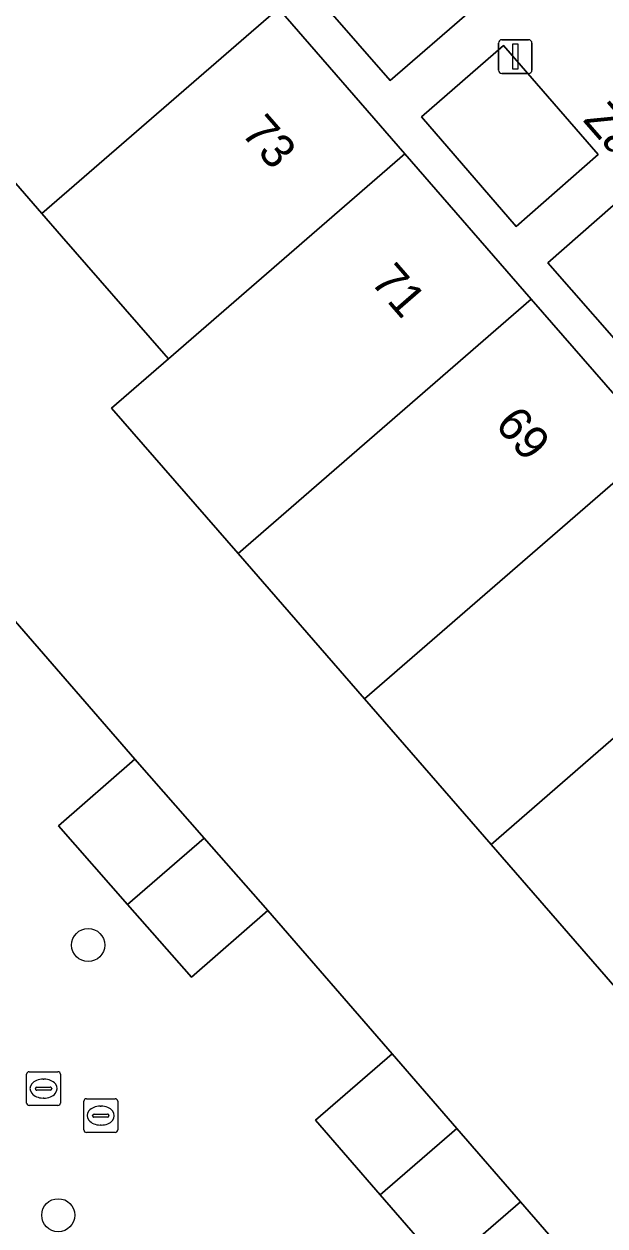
# Model space of a CAD drawing. Extents: x 155887 to 156869, y 383880 to 384678.
# Drawn here: x 156557.53 to 156574.7, y 384375.74 to 384411.31 of the extents above; entities that cross this region are included whole.
import ezdxf

# ---------------------------------------------------------------- set-up
doc = ezdxf.new("R2010")
doc.units = 0
for name, color, linetype in [('IMGEO_Boom', 7, 'Continuous'), ('IMGEO_Erf', 7, 'Continuous'), ('IMGEO_Groenvoorziening', 7, 'Continuous'), ('IMGEO_Kolk', 7, 'Continuous'), ('IMGEO_Lichtmast', 7, 'Continuous'), ('IMGEO_Openbare_ruimte_label', 7, 'Continuous'), ('IMGEO_Pand', 7, 'Continuous'), ('IMGEO_Pand_nummerreeks', 7, 'Continuous'), ('IMGEO_Rijbaan_lokaal_open', 7, 'Continuous'), ('IMGEO_Rioolput', 7, 'Continuous'), ('IMGEO_Voetpad_open', 7, 'Continuous')]:
    doc.layers.add(name, color=color, linetype=linetype)

msp = doc.modelspace()

# ---------------------------------------------------------------- linework, layer by layer
at = {"layer": 'IMGEO_Boom'}
for centre in [(156559.428, 384384.057), (156558.543, 384376.063)]:
    msp.add_circle(centre, 0.489, dxfattribs=at)
at = {"layer": 'IMGEO_Erf'}
for points in [[(156582.665, 384373.991), (156579.058, 384378.143), (156578.8, 384378.44), (156580.478, 384379.897), (156580.375, 384380.015), (156577.612, 384383.198), (156576.835, 384384.093), (156576.744, 384384.198), (156575.065, 384382.741), (156571.336, 384387.034), (156567.597, 384391.338), (156563.861, 384395.639), (156560.121, 384399.944), (156561.798, 384401.4), (156561.663, 384401.555), (156558.639, 384405.036), (156558.062, 384405.7), (156554.403, 384409.912)], [(156557.272, 384393.64), (156560.807, 384389.561), (156562.859, 384387.221), (156564.734, 384385.083), (156568.413, 384380.837), (156570.328, 384378.628), (156572.208, 384376.459), (156575.879, 384372.219)]]:
    msp.add_lwpolyline(points, dxfattribs=at)
at = {"layer": 'IMGEO_Groenvoorziening'}
for points in [[(156567.984, 384414.956), (156565.552, 384412.851), (156568.349, 384409.635), (156570.77, 384411.727)], [(156571.7, 384410.671), (156569.279, 384408.561), (156572.075, 384405.315), (156574.498, 384407.447)], [(156575.426, 384406.365), (156573.016, 384404.245), (156575.747, 384401.129), (156578.138, 384403.24)]]:
    msp.add_lwpolyline(points, close=True, dxfattribs=at)
at = {"layer": 'IMGEO_Kolk'}
for p, q in [((156559.299, 384378.584), (156559.299, 384379.436)), ((156559.374, 384379.51), (156560.226, 384379.51)), ((156559.787, 384379.29), (156559.812, 384379.29)), ((156560.3, 384379.436), (156560.3, 384378.584)), ((156559.558, 384379.004), (156559.558, 384379.016)), ((156559.996, 384378.967), (156559.598, 384378.967)), ((156559.601, 384379.053), (156559.999, 384379.053)), ((156560.042, 384379.016), (156560.042, 384379.004)), ((156560.226, 384378.51), (156559.374, 384378.51)), ((156559.81, 384378.73), (156559.785, 384378.73))]:
    msp.add_line(p, q, dxfattribs=at)
for points in [[(156559.299, 384378.584), (156559.299, 384379.436)], [(156559.374, 384379.51), (156560.226, 384379.51)], [(156560.3, 384379.436), (156560.3, 384378.584)], [(156560.226, 384378.51), (156559.374, 384378.51)]]:
    msp.add_lwpolyline(points, dxfattribs=at)
for centre, radius, start, end in [((156559.376, 384379.434), 0.0765, 91.552, 178.448), ((156559.376, 384379.434), 0.0765, 91.552, 178.448), ((156560.224, 384379.434), 0.0765, 1.552, 88.448), ((156560.224, 384379.434), 0.0765, 1.552, 88.448), ((156559.598, 384379.013), 0.0403, 85.8775, 175.7526), ((156559.595, 384379.003), 0.0366, 178.938, 274.7102), ((156559.999, 384379.01), 0.043, 264.8664, 352.4533), ((156560.003, 384379.015), 0.0386, 1.7309, 96.639), ((156559.376, 384378.586), 0.0765, 181.552, 268.448), ((156559.376, 384378.586), 0.0765, 181.552, 268.448), ((156560.224, 384378.586), 0.0765, 271.552, 358.448), ((156560.224, 384378.586), 0.0765, 271.552, 358.448)]:
    msp.add_arc(centre, radius, start, end, dxfattribs=at)
for centre, major_axis, ratio, start_param, end_param in [((156559.786, 384379.01), (-0.387, 0.002), 0.722429, 4.712389, 7.853982), ((156559.811, 384379.01), (-0.39, 0.002), 0.717154, 1.570796, 4.712389)]:
    msp.add_ellipse(centre, major_axis=major_axis, ratio=ratio, start_param=start_param, end_param=end_param, dxfattribs=at)
at = {"layer": 'IMGEO_Lichtmast'}
for p, q in [((156571.655, 384410.845), (156572.445, 384410.845)), ((156572.445, 384410.845), (156571.655, 384410.845)), ((156571.555, 384409.945), (156571.555, 384410.745)), ((156571.555, 384410.745), (156571.555, 384409.945)), ((156572.545, 384410.745), (156572.545, 384409.945)), ((156572.545, 384409.945), (156572.545, 384410.745)), ((156572.445, 384409.845), (156571.655, 384409.845)), ((156571.655, 384409.845), (156572.445, 384409.845))]:
    msp.add_line(p, q, dxfattribs=at)
msp.add_lwpolyline([(156571.975, 384410.72), (156572.125, 384410.72), (156572.125, 384409.97), (156571.975, 384409.97), (156571.975, 384410.72)], dxfattribs=at)
for centre, start, end in [((156571.655, 384410.745), 90, 180), ((156571.655, 384410.745), 90, 180), ((156572.445, 384410.745), 0, 90), ((156572.445, 384410.745), 360, 90), ((156571.655, 384409.945), 180, 270), ((156571.655, 384409.945), 180, 270), ((156572.445, 384409.945), 270, 0), ((156572.445, 384409.945), 270, 0)]:
    msp.add_arc(centre, 0.1, start, end, dxfattribs=at)
at = {"layer": 'IMGEO_Pand'}
for points in [[(156554.403, 384409.912), (156558.062, 384405.7), (156565.053, 384411.771), (156561.31, 384416.08), (156554.328, 384409.998)], [(156568.789, 384407.47), (156565.053, 384411.771), (156558.062, 384405.7), (156558.639, 384405.036), (156561.663, 384401.555), (156561.798, 384401.4)], [(156572.525, 384403.169), (156568.789, 384407.47), (156561.798, 384401.4), (156560.121, 384399.944), (156563.861, 384395.639)], [(156576.261, 384398.868), (156572.525, 384403.169), (156563.861, 384395.639), (156567.597, 384391.338)], [(156576.261, 384398.868), (156567.597, 384391.338), (156571.336, 384387.034), (156579.996, 384394.568)], [(156583.733, 384390.267), (156579.996, 384394.568), (156571.336, 384387.034), (156575.065, 384382.741), (156576.744, 384384.198)], [(156560.595, 384385.252), (156562.859, 384387.221), (156560.807, 384389.561), (156558.551, 384387.583)], [(156560.595, 384385.252), (156562.478, 384383.105), (156564.734, 384385.083), (156562.859, 384387.221)], [(156568.063, 384376.661), (156570.328, 384378.628), (156568.413, 384380.837), (156566.146, 384378.872)], [(156568.063, 384376.661), (156569.941, 384374.494), (156572.208, 384376.459), (156570.328, 384378.628)]]:
    msp.add_lwpolyline(points, close=True, dxfattribs=at)
at = {"layer": 'IMGEO_Rijbaan_lokaal_open'}
msp.add_lwpolyline([(156557.326, 384374.635), (156559.109, 384372.574), (156556.84, 384370.611), (156560.501, 384366.386), (156562.797, 384368.317), (156564.764, 384365.978), (156566.516, 384363.895), (156564.22, 384361.964), (156566.188, 384359.697), (156574.926, 384367.285), (156575.799, 384368.047), (156573.768, 384370.39), (156575.879, 384372.219), (156572.208, 384376.459), (156569.941, 384374.494), (156568.063, 384376.661), (156566.146, 384378.872), (156568.413, 384380.837), (156564.734, 384385.083), (156562.478, 384383.105), (156560.595, 384385.252), (156558.551, 384387.583), (156560.807, 384389.561), (156557.272, 384393.64)], dxfattribs=at)
at = {"layer": 'IMGEO_Rioolput'}
for p, q in [((156557.608, 384379.382), (156557.608, 384380.234)), ((156557.683, 384380.308), (156558.535, 384380.308)), ((156558.609, 384380.234), (156558.609, 384379.382)), ((156558.096, 384380.088), (156558.121, 384380.088)), ((156557.867, 384379.802), (156557.867, 384379.814)), ((156558.305, 384379.765), (156557.907, 384379.765)), ((156557.91, 384379.851), (156558.308, 384379.851)), ((156558.119, 384379.528), (156558.094, 384379.528)), ((156558.351, 384379.814), (156558.351, 384379.802)), ((156558.535, 384379.308), (156557.683, 384379.308))]:
    msp.add_line(p, q, dxfattribs=at)
for points in [[(156557.608, 384379.382), (156557.608, 384380.234)], [(156557.683, 384380.308), (156558.535, 384380.308)], [(156558.609, 384380.234), (156558.609, 384379.382)], [(156558.535, 384379.308), (156557.683, 384379.308)]]:
    msp.add_lwpolyline(points, dxfattribs=at)
for centre, radius, start, end in [((156557.685, 384380.232), 0.0765, 91.552, 178.448), ((156557.685, 384380.232), 0.0765, 91.552, 178.448), ((156558.533, 384380.232), 0.0765, 1.552, 88.448), ((156558.533, 384380.232), 0.0765, 1.552, 88.448), ((156557.907, 384379.811), 0.0403, 85.8775, 175.7526), ((156557.904, 384379.801), 0.0366, 178.938, 274.7102), ((156558.308, 384379.808), 0.043, 264.8664, 352.4533), ((156558.312, 384379.813), 0.0386, 1.7309, 96.639), ((156557.685, 384379.384), 0.0765, 181.552, 268.448), ((156557.685, 384379.384), 0.0765, 181.552, 268.448), ((156558.533, 384379.384), 0.0765, 271.552, 358.448), ((156558.533, 384379.384), 0.0765, 271.552, 358.448)]:
    msp.add_arc(centre, radius, start, end, dxfattribs=at)
for centre, major_axis, ratio, start_param, end_param in [((156558.095, 384379.808), (-0.387, 0.002), 0.722429, 4.712389, 7.853982), ((156558.12, 384379.808), (-0.39, 0.002), 0.717154, 1.570796, 4.712389)]:
    msp.add_ellipse(centre, major_axis=major_axis, ratio=ratio, start_param=start_param, end_param=end_param, dxfattribs=at)
at = {"layer": 'IMGEO_Voetpad_open'}
for points in [[(156570.77, 384411.727), (156568.349, 384409.635), (156565.552, 384412.851), (156567.984, 384414.956)], [(156571.7, 384410.671), (156574.498, 384407.447), (156572.075, 384405.315), (156569.279, 384408.561)], [(156575.426, 384406.365), (156578.138, 384403.24), (156575.747, 384401.129), (156573.016, 384404.245)]]:
    msp.add_lwpolyline(points, close=True, dxfattribs=at)
msp.add_lwpolyline([(156565.053, 384411.771), (156568.789, 384407.47), (156572.525, 384403.169), (156576.261, 384398.868)], dxfattribs=at)

# ---------------------------------------------------------------- texts
at = {"layer": 'IMGEO_Openbare_ruimte_label'}
msp.add_text('Zandtong', height=1, rotation=311.0674, dxfattribs=at).set_placement((156574.029, 384408.455))
at = {"layer": 'IMGEO_Pand_nummerreeks'}
for s, rotation, p in [('73', 310.9777, (156563.92, 384408.074)), ('71', 310.9777, (156567.745, 384403.671)), ('69', 310.9789, (156571.422, 384399.438))]:
    msp.add_text(s, height=1, rotation=rotation, dxfattribs=at).set_placement(p)

doc.saveas('drawing.dxf')
